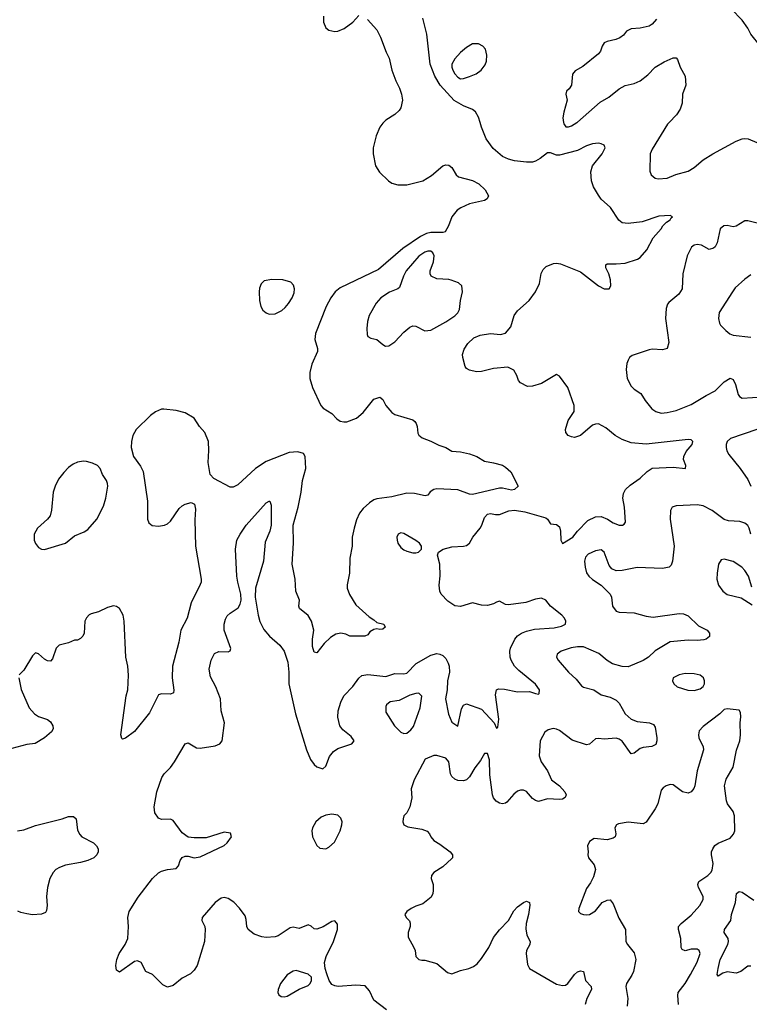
# Model space of a CAD drawing. Header units: inches. Extents: x 1603819 to 1745079, y 385938 to 533966.
# Tile 382 of 561: x 1692923 to 1697799, y 474111 to 480686. Entities that reach past the tile are written whole.
import ezdxf

# ---------------------------------------------------------------- set-up
doc = ezdxf.new("R2010")
doc.units = ezdxf.units.IN
doc.header["$MEASUREMENT"] = 0
doc.layers.add('B6497', color=7, linetype='Continuous')
doc.layers.add('B6498', color=7, linetype='Continuous')

msp = doc.modelspace()

# ---------------------------------------------------------------- linework, layer by layer
at = {"layer": 'B6497', "color": 5}
for points, elevation in [([(1695354.7, 480000), (1695350, 479995.3), (1695330, 479968), (1695306, 479910), (1695286, 479830), (1695286, 479790), (1695301, 479710), (1695327.9, 479667.9), (1695386.8, 479610), (1695410, 479595.5), (1695450, 479583.7), (1695510, 479583.6), (1695618, 479610), (1695674.7, 479645.3), (1695750, 479710.5), (1695770, 479716.3), (1695790, 479714), (1695810, 479698.8), (1695839.1, 479650), (1695856.5, 479636.5), (1695950, 479613.1), (1695990.5, 479590), (1696033.4, 479550), (1696056, 479510), (1696046.8, 479490), (1696030, 479479.5), (1695930, 479456), (1695870.4, 479430), (1695846.6, 479413.4), (1695810.4, 479370), (1695788.7, 479310), (1695767.3, 479270), (1695750, 479264.2), (1695670, 479265.2), (1695642.3, 479257.7), (1695601.8, 479238.2), (1695482.5, 479157.5), (1695321.2, 479018.8), (1695064.1, 478895.9), (1695031.2, 478868.8), (1695002.6, 478830), (1694970.5, 478770), (1694899.5, 478590), (1694895.3, 478550), (1694913.4, 478490), (1694913.4, 478470), (1694874.5, 478385.5), (1694862.3, 478330), (1694862.4, 478290), (1694879.2, 478230), (1694935.4, 478110), (1694951.3, 478091.3), (1695010, 478055.6), (1695041.8, 478021.8), (1695065.7, 478005.7), (1695090, 477999.8), (1695110, 478000.6), (1695174.9, 478025.1), (1695217.5, 478062.5), (1695290, 478151.8), (1695330, 478164.9), (1695350, 478150.8), (1695370.6, 478110), (1695410, 478064), (1695430, 478050.7), (1695550, 478013.4), (1695563.4, 478003.4), (1695573.4, 477990), (1695579.1, 477970), (1695584, 477924), (1695590.7, 477910.7), (1695613.4, 477893.4), (1695670, 477872.7), (1695724.4, 477844.4), (1695770.3, 477830.3), (1695810, 477804.9), (1695870, 477800.7), (1695930, 477786.8), (1695978, 477770), (1696030, 477738.8), (1696090, 477728), (1696150.5, 477710.5), (1696170, 477698.8), (1696206.2, 477666.2), (1696254, 477570), (1696230, 477548.2), (1696210, 477545.3), (1696150, 477558.3), (1696130, 477558.3), (1695950, 477515.8), (1695930, 477518.3), (1695850, 477546), (1695710, 477554.4), (1695690, 477549.7), (1695667.3, 477532.7), (1695650, 477512), (1695632.5, 477507.5), (1695562.5, 477522.5), (1695510, 477523.9), (1695410, 477499.1), (1695310, 477486.8), (1695290, 477479.8), (1695260.1, 477459.9), (1695217.8, 477422.2), (1695193.4, 477390), (1695174.1, 477345.9), (1695157.3, 477290), (1695144.7, 477230), (1695144, 477170), (1695130.3, 477090), (1695126.7, 476990), (1695112.5, 476912.5), (1695112.4, 476890), (1695127.3, 476847.3), (1695170, 476778.8), (1695258, 476698), (1695290, 476679.1), (1695310, 476661), (1695356, 476650), (1695364.7, 476630), (1695350, 476615.3), (1695330, 476614), (1695310, 476619), (1695290, 476614), (1695262.8, 476597.2), (1695250, 476578), (1695230.7, 476569.3), (1695130, 476569.6), (1695103.1, 476583.1), (1695070, 476589.8), (1695036.4, 476583.6), (1695000.4, 476559.6), (1694959, 476521), (1694910, 476458), (1694890, 476462.7), (1694881, 476501), (1694880.4, 476550), (1694888.3, 476610), (1694873.5, 476670), (1694850, 476707.3), (1694793.6, 476753.6), (1694789.6, 476770), (1694793.3, 476810), (1694769.7, 476870), (1694764.2, 476950), (1694744, 477050), (1694753.7, 477190), (1694750.7, 477310), (1694785.2, 477430), (1694804.8, 477530), (1694812.1, 477610), (1694836.4, 477690), (1694829.9, 477770), (1694819.3, 477790), (1694781.5, 477801.5), (1694723.3, 477796.7), (1694570, 477736.1), (1694499.5, 477690), (1694380.2, 477579.8), (1694350, 477564.7), (1694330, 477564.7), (1694221.2, 477621.2), (1694195.1, 477650), (1694182, 477730), (1694188, 477810), (1694184.2, 477870), (1694159.6, 477930), (1694125.1, 477970), (1694090, 478024.2), (1694030, 478060.5), (1693970, 478076.9), (1693885.8, 478085.8), (1693870, 478084.7), (1693830, 478068), (1693796.7, 478043.3), (1693702.6, 477950), (1693679.6, 477910), (1693670.2, 477869.8), (1693669.3, 477829.3), (1693683.6, 477770), (1693730, 477704.9), (1693748.8, 477668.8), (1693777.1, 477470), (1693776.3, 477350), (1693786, 477326), (1693808.2, 477308.2), (1693850, 477303.8), (1693890, 477310.4), (1693910, 477319.5), (1693930, 477336.4), (1693990, 477422.8), (1694010, 477440.7), (1694030, 477450.7), (1694070, 477461), (1694090.7, 477450.7), (1694098, 477418), (1694093.7, 477346.3), (1694098.7, 477170), (1694135.8, 476950), (1694135.8, 476930), (1694130, 476914), (1694068.8, 476791.2), (1694042.4, 476690), (1693999.3, 476610), (1693987, 476530), (1693943.7, 476370), (1693941.7, 476290), (1693952.3, 476207.7), (1693950.6, 476190), (1693930, 476181.6), (1693870, 476183.7), (1693850, 476177.2), (1693790, 476057.2), (1693690, 475933.2), (1693630, 475889), (1693610, 475882), (1693605.2, 475885.2), (1693599.3, 475910), (1693635.8, 476170), (1693646.6, 476210), (1693650.9, 476309.1), (1693645, 476370), (1693631.6, 476430), (1693620.7, 476670), (1693614.6, 476710), (1693590, 476754.8), (1693570, 476767.4), (1693550, 476770.8), (1693510, 476759.8), (1693450, 476730.9), (1693402, 476718), (1693388.6, 476711.4), (1693370, 476691.5), (1693358.3, 476670), (1693353.6, 476590), (1693344.6, 476570), (1693330, 476553), (1693310, 476543.1), (1693290, 476542.3), (1693250, 476525.4), (1693186.8, 476510), (1693166, 476490), (1693142, 476418), (1693130, 476402.7), (1693110, 476404.5), (1693090, 476415.1), (1693050, 476452), (1693030, 476458.4), (1693010, 476438.7), (1692950, 476341.6), (1692919.1, 476310)], 220), ([(1695374.7, 474074.7), (1695290, 474139.1), (1695260.6, 474200.6), (1695233, 474233), (1695170, 474239.6), (1695050.5, 474230.5), (1695030, 474233.4), (1695010, 474242.8), (1694990.6, 474270), (1694975.1, 474315.1), (1694964.9, 474350), (1694960.5, 474390), (1694970.4, 474430), (1695019.6, 474530), (1695047.4, 474610), (1695046.6, 474646.6), (1695030, 474667.3), (1695010, 474663.8), (1694951.1, 474628.9), (1694910, 474613), (1694890, 474614), (1694870, 474633.4), (1694850, 474640.5), (1694790, 474618), (1694750, 474624.9), (1694730, 474620.3), (1694650, 474568.8), (1694630, 474562), (1694570, 474555.8), (1694540.3, 474560.3), (1694490, 474578), (1694450.5, 474610), (1694442, 474630), (1694437.1, 474677.1), (1694430, 474700.7), (1694392.2, 474752.2), (1694353.2, 474793.2), (1694317.1, 474817.1), (1694290, 474823), (1694270, 474820.5), (1694230, 474790.4), (1694143, 474690), (1694140.5, 474670), (1694161.1, 474630), (1694163.5, 474610), (1694158.7, 474530), (1694109.6, 474370), (1694090, 474338), (1694065.1, 474314.9), (1694010, 474284.9), (1693950, 474236.5), (1693910, 474225.7), (1693879.7, 474239.7), (1693810, 474310.5), (1693766, 474330), (1693734, 474390), (1693710, 474400.7), (1693690, 474396.3), (1693590, 474326), (1693570, 474338), (1693566, 474370), (1693571.7, 474410), (1693588.9, 474450), (1693629, 474510), (1693646, 474550), (1693650.4, 474629.6), (1693644.9, 474690), (1693655.5, 474730), (1693714, 474826), (1693810.1, 474949.9), (1693850, 474987.8), (1693870, 474999.4), (1693910, 475010.7), (1693970, 475017), (1693984.8, 475035.2), (1693995.3, 475070), (1694010, 475090.8), (1694030, 475099.8), (1694050, 475100.9), (1694090, 475089.7), (1694130, 475095.4), (1694288.8, 475171.2), (1694310.4, 475189.6), (1694338.8, 475230), (1694332.7, 475252.7), (1694290, 475260.4), (1694170, 475223.2), (1694090, 475221.6), (1694050, 475227.3), (1694010, 475256), (1693950, 475338), (1693930, 475348.2), (1693870, 475344.4), (1693850, 475353.4), (1693827.2, 475390), (1693821.7, 475430), (1693840.2, 475530), (1693873.7, 475626.3), (1693889.3, 475650.7), (1693930, 475693.3), (1693957.4, 475730), (1694030, 475849.2), (1694050, 475856), (1694104.5, 475824.5), (1694130, 475821.5), (1694230, 475837.6), (1694260.5, 475850), (1694277.4, 475870), (1694291.5, 475990), (1694268.8, 476070), (1694264.9, 476150), (1694233.1, 476230), (1694197.7, 476297.7), (1694190.2, 476350), (1694201.8, 476410), (1694225.7, 476454.3), (1694253.2, 476466.8), (1694315.8, 476464.2), (1694328.9, 476471.1), (1694333.2, 476486.8), (1694290.3, 476610), (1694289.2, 476649.2), (1694297.7, 476682.3), (1694310, 476704.7), (1694330, 476723.5), (1694382.2, 476757.8), (1694396.2, 476783.8), (1694402.4, 476810), (1694401.6, 476850), (1694380.3, 476930), (1694374.9, 476970), (1694366.3, 477150), (1694375.3, 477210), (1694395.8, 477250), (1694437, 477310), (1694570, 477458.7), (1694590, 477471.8), (1694594, 477470), (1694604.8, 477444.8), (1694603.9, 477310), (1694595.6, 477270), (1694563.6, 477196.4), (1694551.7, 477070), (1694498, 476890), (1694496.9, 476830), (1694516.9, 476710), (1694527.8, 476667.8), (1694554.9, 476614.9), (1694593.3, 476570), (1694662, 476510), (1694690, 476469.5), (1694714.7, 476394.7), (1694721.8, 476330), (1694722.9, 476250), (1694767.4, 476050), (1694840.3, 475810), (1694866.3, 475746.4), (1694890, 475711.5), (1694910, 475697.3), (1694950, 475683.6), (1694970, 475701.2), (1694994.2, 475765.8), (1695020.9, 475799.1), (1695050, 475819.8), (1695142.8, 475850), (1695159.1, 475870), (1695138.4, 475898.4), (1695083.6, 475943.6), (1695062.8, 475970), (1695049.1, 476029.1), (1695051.7, 476070), (1695070, 476129.2), (1695090.4, 476170), (1695150, 476234), (1695190, 476289.6), (1695210, 476306), (1695250, 476312.6), (1695370, 476300.8), (1695430, 476319.3), (1695490, 476316.8), (1695510, 476321.5), (1695572.3, 476387.7), (1695670, 476441.6), (1695710, 476453.1), (1695731.1, 476450), (1695750, 476439.4), (1695770, 476420.3), (1695787.6, 476390), (1695793.6, 476370), (1695795.2, 476330), (1695783, 476270), (1695779.5, 476210), (1695769.2, 476150), (1695787.8, 476047.8), (1695810, 475995.6), (1695850, 475969), (1695876.7, 476083.3), (1695890, 476109.4), (1695910, 476116.3), (1696010, 476081.5), (1696093.2, 475990), (1696110, 475955.3), (1696118, 475962), (1696124.4, 476015.6), (1696103.6, 476176.4), (1696108.5, 476210), (1696122.4, 476217.6), (1696163.7, 476216.3), (1696250, 476197.3), (1696330, 476199.7), (1696370, 476185.6), (1696390, 476182.7), (1696394.2, 476185.8), (1696396.4, 476210), (1696370, 476247.7), (1696259.1, 476339.1), (1696228.8, 476370), (1696208.1, 476408.1), (1696201.7, 476430), (1696198.9, 476470), (1696203.7, 476490), (1696231.5, 476550), (1696249.5, 476570.5), (1696277.1, 476590), (1696310, 476603.8), (1696363.9, 476616.1), (1696494.2, 476625.8), (1696544.9, 476635.1), (1696570.8, 476650), (1696573, 476670), (1696563.8, 476690), (1696545.5, 476710), (1696470.4, 476770), (1696439.1, 476810), (1696410, 476822.4), (1696370, 476815.8), (1696306.2, 476793.8), (1696190, 476777.7), (1696170, 476780.3), (1696130, 476803.1), (1696110, 476797.4), (1696090, 476784.4), (1696050, 476773.8), (1696010, 476777.3), (1695950, 476791), (1695870, 476767), (1695830, 476772.7), (1695784, 476804), (1695740.4, 476850), (1695730.4, 476870), (1695726.4, 476910), (1695732.8, 476972.8), (1695730.8, 477050), (1695716, 477110), (1695722, 477130), (1695752, 477150), (1695810, 477167), (1695890, 477169.6), (1695910, 477175.1), (1695928.5, 477191.5), (1695950.3, 477229.7), (1696000.4, 477290), (1696011.8, 477310), (1696030, 477362.7), (1696050, 477385.1), (1696070, 477388.2), (1696101.8, 477381.8), (1696130, 477382), (1696192.6, 477407.4), (1696230, 477409.8), (1696299.6, 477399.6), (1696439.2, 477359.2), (1696450.5, 477350.5), (1696470, 477320.4), (1696510, 477314), (1696530, 477299.7), (1696538, 477270), (1696539.7, 477210), (1696550, 477187.6), (1696619.6, 477230), (1696650.2, 477270), (1696718.9, 477341), (1696770, 477366.4), (1696810, 477368.4), (1696850.8, 477350.8), (1696890, 477327.1), (1696930, 477311.6), (1696951.3, 477310), (1696963.4, 477316.6), (1696971.8, 477330), (1696964.9, 477430), (1696953.7, 477490), (1696957.6, 477522.4), (1696972.1, 477547.9), (1697002.8, 477577.2), (1697070, 477625.1), (1697116.4, 477670), (1697149.4, 477690.6), (1697290, 477698.2), (1697372, 477690), (1697375.5, 477710), (1697358.7, 477750), (1697360.3, 477770), (1697377.8, 477802.2), (1697416.5, 477850), (1697420.5, 477870), (1697410, 477880.5), (1697390, 477883.1), (1697110, 477851.2), (1697010, 477860.8), (1696950, 477881.7), (1696902.4, 477910), (1696840.4, 477960.4), (1696790, 477986.4), (1696770, 477986), (1696750, 477979.1), (1696670, 477908.7), (1696630, 477895.8), (1696610, 477899.5), (1696587.7, 477910), (1696573.4, 477930), (1696570.6, 477950), (1696588, 478010), (1696628, 478070), (1696628.2, 478110), (1696585.5, 478230), (1696530, 478304.9), (1696510, 478316.3), (1696410, 478257.1), (1696350, 478238.8), (1696316.9, 478236.9), (1696270, 478262), (1696256.9, 478276.9), (1696246, 478310), (1696226.4, 478346.4), (1696186, 478366), (1696090, 478356.3), (1696010, 478337), (1695975.1, 478335.1), (1695930, 478346.4), (1695910, 478358), (1695899.3, 478370), (1695883.8, 478430), (1695883, 478450), (1695894, 478486), (1695917.1, 478522.9), (1695958, 478562), (1695999.9, 478580.1), (1696070, 478591.8), (1696135.9, 478584.1), (1696170, 478594), (1696205.5, 478634.5), (1696228, 478710), (1696250, 478742), (1696326.8, 478810), (1696370.8, 478870), (1696395.9, 478924.1), (1696408.2, 478991.8), (1696422.4, 479017.6), (1696442.4, 479037.6), (1696490, 479058), (1696510, 479060.7), (1696536.6, 479056.6), (1696670, 479001.6), (1696790, 478909.7), (1696830, 478889.7), (1696862, 478890), (1696873.4, 478910), (1696870.6, 478949.4), (1696860.5, 478990), (1696840.7, 479030), (1696841, 479050), (1696850, 479055.1), (1696910, 479055.1), (1696970, 479061.3), (1697052.5, 479087.5), (1697070, 479098.4), (1697113.7, 479150), (1697155.5, 479230), (1697210, 479289.2), (1697221, 479310), (1697245.3, 479334.7), (1697270.6, 479350), (1697276.3, 479363.7), (1697284.7, 479370), (1697270, 479378.8), (1697194.1, 479374.1), (1697082.5, 479337.5), (1696990, 479324.9), (1696950.3, 479330.3), (1696926.8, 479346.8), (1696871.6, 479431.5), (1696810, 479487.3), (1696790, 479514.8), (1696758, 479570), (1696744.4, 479610), (1696739.5, 479670), (1696750.4, 479710), (1696814.9, 479790), (1696835.5, 479830), (1696828.1, 479848.1), (1696810, 479857.1), (1696790, 479862.4), (1696750, 479858), (1696710, 479843.6), (1696650, 479812.3), (1696530, 479780.9), (1696510, 479781.1), (1696470, 479797.1), (1696450, 479798), (1696401.4, 479758.6), (1696370, 479741.1), (1696350, 479735.6), (1696310, 479734), (1696230, 479743.6), (1696190, 479754.7), (1696150, 479773.6), (1696087.2, 479827.2), (1696040.2, 479890), (1696008.2, 479968.2), (1695999.5, 480000)], 240), ([(1696557.6, 480000), (1696559, 479990), (1696571.8, 479971.8), (1696590, 479971.4), (1696610, 479978.2), (1696647.2, 480000)], 260), ([(1697262.6, 480000), (1697251.4, 479988.6), (1697150, 479822.9), (1697137.3, 479790), (1697135.2, 479675.2), (1697142.8, 479650), (1697170, 479627.3), (1697190, 479624), (1697250, 479629), (1697307.4, 479652.6), (1697390, 479675.2), (1697430, 479700.3), (1697490, 479750.3), (1697554.5, 479790), (1697710, 479875.3), (1697750, 479890.4), (1697770, 479892.4), (1697790.4, 479890.4), (1697850, 479866)], 260), ([(1697851.5, 479328.5), (1697790, 479343.7), (1697770, 479342.6), (1697710, 479307.9), (1697690, 479303.8), (1697650, 479311.7), (1697629.3, 479310.7), (1697604.6, 479290), (1697584.4, 479195.6), (1697571.5, 479168.5), (1697560.3, 479159.7), (1697530, 479151.6), (1697479.8, 479179.8), (1697450, 479186.2), (1697430, 479181.5), (1697412, 479168), (1697384.2, 479110), (1697353.7, 478990), (1697350.4, 478890), (1697327.8, 478852.3), (1697261.3, 478798.7), (1697252.7, 478787.3), (1697242.4, 478757.6), (1697239.1, 478690), (1697260.3, 478530), (1697250.6, 478490), (1697218, 478482), (1697150, 478485.6), (1697130, 478482.4), (1697016.7, 478443.3), (1696998.8, 478430), (1696988.3, 478411.7), (1696980.5, 478390), (1696976.4, 478350), (1696983.1, 478290), (1697010, 478239.1), (1697030, 478219.3), (1697073, 478190), (1697102.5, 478142.5), (1697148.2, 478088.2), (1697173.4, 478070), (1697210, 478058.6), (1697250, 478062), (1697310, 478075.6), (1697410, 478117.6), (1697510, 478177.7), (1697570, 478208), (1697630, 478267.2), (1697670, 478292.7), (1697690, 478284), (1697707.2, 478250), (1697724.2, 478184.2), (1697732.7, 478170), (1697750, 478158.9), (1697890, 478167)], 260), ([(1697810, 478982.6), (1697770, 478954.3), (1697705.4, 478894.6), (1697685.7, 478870), (1697597.6, 478730), (1697592.4, 478690), (1697599.9, 478659.9), (1697606.3, 478646.3), (1697641.6, 478610), (1697668.3, 478588.3), (1697690, 478579.6), (1697810, 478566.5)], 280), ([(1697850.1, 477949.9), (1697674, 477890), (1697651.8, 477870), (1697643.6, 477850), (1697643.6, 477830), (1697648.1, 477808.1), (1697661.8, 477781.8), (1697738.4, 477690), (1697790, 477616.3), (1697809, 477570)], 260), ([(1697809.9, 477249.9), (1697798.7, 477290), (1697788.2, 477308.2), (1697770, 477324.9), (1697736, 477336), (1697659, 477339), (1697630, 477347.8), (1697550, 477408.1), (1697490, 477440.3), (1697450, 477446), (1697310, 477438.7), (1697284, 477430), (1697272.1, 477407.9), (1697269.2, 477350), (1697296.9, 477170), (1697285.7, 477070), (1697276.1, 477043.9), (1697262.8, 477030), (1697219, 477021), (1697050, 477028.5), (1696950, 477008.4), (1696910, 477006.6), (1696880.1, 477020.1), (1696861.3, 477041.3), (1696830, 477129.4), (1696810, 477146.3), (1696770, 477139.3), (1696722.2, 477117.8), (1696703.4, 477096.6), (1696698, 477070), (1696701.5, 477030), (1696711.6, 476991.5), (1696726, 476970), (1696750, 476947.3), (1696810, 476910.8), (1696869.3, 476849.3), (1696877.2, 476830), (1696884.6, 476770), (1696910, 476735.8), (1696930, 476730.3), (1697030, 476725.5), (1697110, 476702.4), (1697155.5, 476695.5), (1697330, 476719.7), (1697358, 476718), (1697390, 476704.2), (1697459.1, 476639.1), (1697517.3, 476610), (1697533.4, 476590), (1697532.5, 476567.5), (1697511, 476550), (1697494.4, 476545.6), (1697450, 476541.1), (1697390, 476543.5), (1697270, 476530.8), (1697170, 476471.8), (1697125.3, 476430), (1697090, 476405.8), (1696990, 476365.3), (1696950, 476366.2), (1696885.2, 476385.2), (1696850, 476407.6), (1696793.7, 476453.7), (1696690, 476498.3), (1696650, 476498.4), (1696608.6, 476491.4), (1696541, 476470), (1696514.8, 476450), (1696510.8, 476430), (1696522, 476410), (1696590, 476328.9), (1696641.5, 476281.5), (1696676.7, 476236.7), (1696690, 476228.2), (1696760.7, 476210), (1696810, 476178), (1696870, 476161.7), (1696910, 476141.7), (1696930, 476122.4), (1696970.2, 476050), (1697010, 476014.7), (1697050, 475998.4), (1697131.6, 475991.5), (1697158.7, 475978.7), (1697170, 475962), (1697181.1, 475890), (1697181.3, 475870), (1697173.3, 475846.7), (1697146.9, 475833.1), (1697090, 475826.6), (1697070, 475819.7), (1697030, 475787.3), (1697010, 475783.7), (1696948.5, 475868.5), (1696930, 475882.4), (1696910, 475889), (1696830, 475882.4), (1696790, 475886.6), (1696770, 475883.5), (1696731.3, 475848.7), (1696710, 475843.7), (1696614, 475874), (1696530, 475938.7), (1696510, 475948), (1696488.1, 475951.9), (1696455.6, 475944.4), (1696432.9, 475927.1), (1696400.4, 475870), (1696394, 475770), (1696408.9, 475730), (1696451, 475671), (1696478, 475610), (1696531.4, 475570), (1696566, 475530), (1696575.8, 475510), (1696569.2, 475490.8), (1696550, 475480.7), (1696530, 475478), (1696450, 475482.2), (1696390, 475465.3), (1696370, 475470.9), (1696350, 475484.2), (1696310, 475530.9), (1696290, 475541.4), (1696270, 475541.8), (1696250, 475533.8), (1696225.4, 475514.6), (1696179.2, 475460.8), (1696170, 475453.7), (1696150, 475449.7), (1696130, 475453.5), (1696107.1, 475467.1), (1696089.9, 475489.9), (1696082, 475510), (1696063.9, 475643.9), (1696063.8, 475743.8), (1696050, 475786), (1696030, 475786), (1696002, 475738), (1695964.6, 475690), (1695930, 475629.4), (1695909.1, 475610.9), (1695890, 475602.4), (1695850, 475605.7), (1695830, 475615.1), (1695811.8, 475631.8), (1695803.1, 475650), (1695790, 475729.2), (1695770, 475754.5), (1695710, 475772.3), (1695690, 475772.3), (1695632.7, 475747.3), (1695558.4, 475610), (1695538.4, 475550), (1695543.8, 475490), (1695530.4, 475429.6), (1695510.5, 475389.5), (1695491.3, 475370), (1695486, 475350), (1695482.8, 475330), (1695491.3, 475310), (1695516.8, 475296.8), (1695610, 475280.5), (1695646.6, 475266.6), (1695662, 475250), (1695670.5, 475230), (1695690, 475203.8), (1695730, 475180.5), (1695798.8, 475130), (1695814.8, 475110), (1695816, 475090), (1695810, 475084), (1695750, 475029.2), (1695691, 474990), (1695674.8, 474970), (1695674, 474950), (1695685.5, 474910), (1695686, 474870), (1695683.8, 474850), (1695673.7, 474826.3), (1695618, 474782), (1695570, 474767), (1695538.8, 474750), (1695510.8, 474730), (1695497.3, 474710), (1695506, 474690), (1695528.4, 474668.4), (1695533.5, 474653.5), (1695531.7, 474630), (1695518.3, 474590), (1695519.9, 474559.9), (1695557.1, 474490), (1695564.9, 474470), (1695570.7, 474430.7), (1695590, 474411), (1695610, 474404.9), (1695630, 474404.9), (1695710, 474383), (1695782.9, 474322.9), (1695810, 474314), (1695870, 474336.1), (1695925.2, 474350), (1695956, 474364), (1695979.8, 474380.2), (1696010, 474417), (1696058.2, 474490), (1696090, 474556.9), (1696130, 474608.9), (1696189.7, 474670), (1696224.6, 474735.4), (1696250, 474762), (1696290, 474790.6), (1696310, 474798.8), (1696330, 474791.3), (1696332.2, 474772.2), (1696323.2, 474710), (1696307.3, 474650), (1696304.8, 474615.2), (1696312.6, 474572.6), (1696334.7, 474530), (1696331.6, 474510), (1696309.1, 474470.9), (1696307.2, 474450), (1696316.7, 474376.7), (1696330.3, 474350.3), (1696510, 474245.2), (1696550, 474235.2), (1696570, 474239.1), (1696586.3, 474250), (1696630, 474310.4), (1696650, 474326.7), (1696670, 474333.7), (1696690.3, 474330.3), (1696703.6, 474270), (1696742, 474230), (1696743.8, 474210), (1696712.2, 474150), (1696703, 474110)], 260), ([(1697815.9, 476895.9), (1697792.4, 476970), (1697770, 477007), (1697749.7, 477029.7), (1697690, 477067), (1697630, 477082.7), (1697610, 477079), (1697594, 477050), (1697583.8, 476990), (1697582.4, 476950), (1697593, 476910), (1697622, 476870), (1697650, 476847.7), (1697745.2, 476825.2), (1697818.8, 476778.8)], 280), ([(1692917, 476290), (1692933.7, 476213.7), (1692986.5, 476090), (1693021.6, 476050), (1693050, 476033.4), (1693110, 476012), (1693130, 475997.1), (1693144.2, 475970), (1693147, 475950), (1693136.4, 475930), (1693090, 475891.2), (1693026.4, 475853.6), (1692970, 475844.8), (1692870, 475819.7)], 220), ([(1697325.8, 474110), (1697320.3, 474170), (1697324.5, 474190), (1697370, 474249), (1697406, 474310), (1697450, 474392), (1697469.7, 474449.7), (1697464.7, 474470), (1697450, 474479.3), (1697410, 474479.4), (1697370, 474468.7), (1697350, 474476.2), (1697343.8, 474490), (1697342.2, 474550), (1697325.8, 474610), (1697326.4, 474630), (1697343, 474650), (1697410, 474706.3), (1697468.5, 474771.5), (1697489.6, 474809.6), (1697489.8, 474830), (1697458.5, 474890), (1697454, 474910), (1697461.3, 474930), (1697522, 474970), (1697541.5, 474990), (1697550, 475006), (1697556.5, 475050), (1697545.4, 475110), (1697546.6, 475130), (1697555.1, 475150), (1697569.1, 475170.9), (1697590, 475186.5), (1697670, 475220.3), (1697693.5, 475246.5), (1697702.7, 475270), (1697699.3, 475370), (1697690, 475398.4), (1697653.3, 475450), (1697646, 475470), (1697633.7, 475570), (1697645.2, 475614.8), (1697690, 475694.8), (1697712.4, 475807.6), (1697736, 475870), (1697740.9, 475910), (1697738.4, 475990), (1697742, 476030), (1697738.9, 476058.9), (1697730, 476075.3), (1697650, 476084), (1697630, 476079), (1697601, 476050), (1697490, 475966), (1697463.5, 475936.5), (1697458.3, 475910), (1697462.3, 475890), (1697490.3, 475830), (1697492.9, 475810), (1697450.2, 475670), (1697434.6, 475570), (1697427.8, 475552.2), (1697410, 475529.5), (1697390, 475520.5), (1697353.2, 475530), (1697290, 475576.2), (1697270, 475577.6), (1697242.8, 475570), (1697223.1, 475556.9), (1697210, 475541.2), (1697187.1, 475450), (1697170, 475415.6), (1697110, 475326.6), (1697090, 475316.2), (1696990, 475326.6), (1696923.9, 475316.1), (1696910.5, 475309.5), (1696900.5, 475290), (1696906, 475250), (1696902, 475230), (1696890, 475219.5), (1696850, 475209.6), (1696763, 475217), (1696730, 475199), (1696717.3, 475170), (1696722, 475130), (1696719.1, 475110), (1696724.9, 475090), (1696762.8, 475042.8), (1696770.4, 475010), (1696757.3, 474962.7), (1696737.2, 474922.8), (1696710, 474884), (1696658.8, 474750), (1696658, 474730), (1696670, 474718), (1696690, 474711), (1696710, 474707.7), (1696730, 474711), (1696770, 474734.8), (1696816, 474790), (1696850, 474806.4), (1696870, 474807.7), (1696890, 474782.8), (1696926.4, 474686.4), (1696971.2, 474611.2), (1696974.6, 474530), (1696984.6, 474510), (1697030, 474454.9), (1697041.2, 474410), (1697025.3, 474330), (1697014.4, 474305.6), (1696977.4, 474250), (1696972.9, 474230), (1696986.4, 474150), (1696982, 474098)], 280), ([(1692908.2, 475268.2), (1692950, 475276.3), (1693030, 475305.5), (1693208, 475350), (1693250, 475364.9), (1693284, 475364), (1693301, 475350), (1693310, 475274), (1693324.5, 475244.5), (1693338, 475230), (1693416, 475190), (1693436.3, 475170), (1693447.3, 475150), (1693447.3, 475130), (1693438.8, 475110), (1693418, 475090), (1693378, 475070), (1693330, 475056.9), (1693230, 475039.6), (1693190, 475025.1), (1693164.9, 475010), (1693148, 474990), (1693125.5, 474950), (1693108.3, 474891.7), (1693101.6, 474830), (1693106.4, 474770), (1693102.4, 474737.6), (1693095.1, 474724.9), (1693070, 474712), (1693010, 474709.3), (1692970, 474714.5), (1692930, 474723.7), (1692910, 474733.2)], 220), ([(1697810, 474365.1), (1697790, 474364.5), (1697742.8, 474330), (1697710, 474319.6), (1697650, 474326.6), (1697622, 474318), (1697590, 474299), (1697585.1, 474310), (1697589.7, 474349.7), (1697603.5, 474410), (1697656, 474510), (1697659.4, 474530), (1697656.5, 474550), (1697631.3, 474590), (1697633, 474610), (1697676.2, 474670), (1697679.1, 474710), (1697707, 474790), (1697712.3, 474850), (1697730, 474863.8), (1697750, 474860.3), (1697830, 474806)], 260)]:
    msp.add_lwpolyline(points, dxfattribs=dict(at, elevation=elevation))
for points, elevation in [([(1695650, 479140.5), (1695630, 479134.6), (1695590, 479106.1), (1695505.3, 479010), (1695487, 478973), (1695461.6, 478898.4), (1695451.2, 478888.8), (1695393.6, 478866.4), (1695337.3, 478830), (1695306.5, 478793.5), (1695259.1, 478710), (1695248.1, 478670), (1695243.6, 478623.6), (1695244.9, 478584.9), (1695250.5, 478570.5), (1695270, 478558.8), (1695310.3, 478550.3), (1695350, 478516.3), (1695367.2, 478507.2), (1695390, 478508.8), (1695430, 478535.3), (1695490, 478598.7), (1695530, 478632.4), (1695550, 478641.6), (1695570, 478639.3), (1695630, 478608.5), (1695670, 478612.2), (1695771.1, 478668.9), (1695831.2, 478708.8), (1695851.2, 478728.8), (1695862.9, 478750), (1695868.3, 478810), (1695882.2, 478870), (1695878, 478910), (1695856, 478930), (1695807.6, 478947.6), (1695790, 478952.4), (1695710, 478955.1), (1695672.9, 478972.9), (1695665.3, 478990), (1695667.1, 479010), (1695689.1, 479070), (1695693.9, 479110), (1695684.7, 479130), (1695670, 479139.8)], 240), ([(1694608.5, 478951.5), (1694556.7, 478943.3), (1694536.5, 478923.5), (1694526.5, 478893.5), (1694524.6, 478870), (1694524.9, 478810), (1694534, 478770), (1694547.1, 478747.1), (1694570, 478728.2), (1694590, 478720.4), (1694630, 478722.6), (1694674.6, 478745.4), (1694696.5, 478763.5), (1694719.7, 478790), (1694744.7, 478830), (1694756.6, 478863.4), (1694758.9, 478890), (1694753.5, 478913.5), (1694734.6, 478934.6), (1694682, 478950)], 220), ([(1693350, 477737.8), (1693310, 477731.7), (1693281, 477719), (1693250, 477695.5), (1693217.5, 477662.5), (1693183.1, 477616.9), (1693160.1, 477570), (1693148, 477530), (1693136.8, 477410), (1693126, 477374), (1693108.9, 477351.1), (1693043.1, 477290), (1693020.2, 477250), (1693020.7, 477210), (1693030, 477188.5), (1693050, 477162.6), (1693070, 477150.3), (1693090, 477148.9), (1693230, 477190.3), (1693290, 477239.6), (1693353.8, 477266.2), (1693378.4, 477281.6), (1693439.7, 477350), (1693483.1, 477436.9), (1693498.9, 477490), (1693512.2, 477570), (1693511, 477590), (1693502.6, 477610), (1693477.7, 477650), (1693460.4, 477690), (1693442.4, 477710), (1693410, 477725), (1693370, 477736.1)], 220), ([(1695470, 477259), (1695452, 477250), (1695444, 477230), (1695444.9, 477210), (1695450.8, 477190), (1695470, 477161), (1695490, 477146), (1695510, 477138), (1695550, 477126), (1695570, 477126), (1695588.9, 477131.1), (1695608, 477150), (1695608.7, 477170), (1695594, 477190), (1695570, 477209), (1695490, 477254)], 240), ([(1697370, 476319.8), (1697330.7, 476310), (1697290.7, 476290), (1697284.9, 476270), (1697294, 476250), (1697316, 476230), (1697387.8, 476207.8), (1697430, 476206.4), (1697470, 476218), (1697490, 476233.4), (1697499.7, 476250), (1697500.4, 476270), (1697493.7, 476290), (1697470, 476309.6), (1697430, 476317.6)], 280), ([(1695590, 476187.8), (1695570, 476187.3), (1695530, 476175.3), (1695459.4, 476140.6), (1695398.8, 476130), (1695374.9, 476110), (1695370, 476099), (1695370, 476061), (1695428.5, 475970), (1695470, 475928.4), (1695490, 475918.4), (1695510, 475920.4), (1695537, 475943), (1695553.8, 475966.2), (1695598.6, 476090), (1695609.7, 476169.7)], 260), ([(1695010, 475379.7), (1694970, 475373.5), (1694938.9, 475361.1), (1694902.4, 475330), (1694880.5, 475290), (1694875.5, 475270), (1694879.1, 475230), (1694910, 475170.8), (1694930, 475153.4), (1694970, 475148.4), (1694990, 475159.3), (1695026.2, 475193.8), (1695065.1, 475270), (1695076.9, 475310), (1695077.6, 475330), (1695070, 475353.2), (1695050, 475373.6)], 260), ([(1694770, 474335.8), (1694750, 474332.6), (1694710, 474308.3), (1694665.9, 474250), (1694650.2, 474210), (1694649.4, 474190), (1694654.8, 474174.8), (1694670, 474161.7), (1694690, 474160.8), (1694710, 474166), (1694790, 474212.4), (1694850, 474237.3), (1694865.2, 474250), (1694873.2, 474270), (1694872.7, 474292.7), (1694851.7, 474311.7)], 240)]:
    msp.add_lwpolyline(points, close=True, dxfattribs=dict(at, elevation=elevation))
at = {"layer": 'B6498', "color": 5}
for points, elevation in [([(1694953.7, 480710), (1694954, 480670), (1694970, 480632.2), (1694990, 480617.4), (1695030, 480607.2), (1695050, 480608.8), (1695092.2, 480627.8), (1695149.3, 480670), (1695190, 480714)], 220), ([(1695999.5, 480000), (1695990, 480034.8), (1695970, 480070.5), (1695950, 480086.4), (1695890, 480110.3), (1695826.9, 480146.9), (1695732.9, 480250), (1695698, 480310), (1695667, 480390), (1695644.9, 480590), (1695616.2, 480696.2)], 240), ([(1698170, 480695.4), (1698130, 480673.5), (1698110.3, 480650), (1698105.8, 480630), (1698110, 480607.3), (1698165.4, 480525.4), (1698253.7, 480370), (1698266.1, 480326.1), (1698268.9, 480290), (1698267, 480270), (1698250, 480237.2), (1698230, 480239.5), (1698192.2, 480272.2), (1698152.3, 480292.3), (1698090, 480299.7), (1698030, 480300.5), (1698010, 480307.6), (1697986, 480330), (1697938.9, 480430), (1697809.5, 480590), (1697790, 480629), (1697750, 480684), (1697678.6, 480758.6)], 260), ([(1695248.2, 480688.2), (1695310, 480618.8), (1695334.9, 480570), (1695373, 480470), (1695393, 480430), (1695410.4, 480350), (1695437.3, 480277.3), (1695462, 480230), (1695475.5, 480190), (1695481.6, 480150), (1695470, 480098), (1695459.9, 480080.1), (1695430, 480054), (1695370, 480015.3), (1695354.7, 480000)], 220), ([(1697178.8, 480690), (1697150, 480657.2), (1697130, 480643.7), (1697070, 480629.6), (1697010, 480626), (1696978.8, 480610), (1696957.3, 480582.7), (1696934.7, 480565.3), (1696906, 480554), (1696850, 480541.6), (1696830, 480531.8), (1696814.9, 480510), (1696803.9, 480476.1), (1696790, 480458), (1696685.5, 480374.5), (1696635.9, 480344.1), (1696617.3, 480322.7), (1696610.5, 480250), (1696594.6, 480225.4), (1696577.3, 480210), (1696572.7, 480190), (1696581.2, 480150), (1696559, 480070), (1696553.5, 480030), (1696557.6, 480000)], 260), ([(1696647.2, 480000), (1696650, 480001.6), (1696803.3, 480136.7), (1696860.7, 480170), (1696930, 480225.3), (1696970, 480246.5), (1697030, 480260.3), (1697070, 480277.6), (1697121.6, 480318.4), (1697170, 480370.4), (1697230, 480404), (1697290, 480430.8), (1697310, 480431), (1697319.8, 480419.8), (1697337.3, 480370), (1697370.4, 480310), (1697373.7, 480250), (1697352.2, 480190), (1697350.4, 480130), (1697337.6, 480090), (1697312, 480050), (1697262.6, 480000)], 260)]:
    msp.add_lwpolyline(points, dxfattribs=dict(at, elevation=elevation))
at = {"layer": 'B6498', "color": 5, "elevation": 260}
msp.add_lwpolyline([(1695990, 480525.1), (1695950, 480524.5), (1695910, 480501.6), (1695870, 480467.8), (1695830, 480424), (1695812, 480390), (1695811, 480370), (1695818, 480350), (1695830, 480325.8), (1695850, 480301.8), (1695870, 480292.1), (1695890, 480293.2), (1695930, 480307.9), (1695974.1, 480325.9), (1696007, 480350), (1696034.2, 480385.8), (1696043, 480410), (1696045.4, 480450), (1696035.1, 480490), (1696018, 480510)], close=True, dxfattribs=at)

doc.saveas('drawing.dxf')
